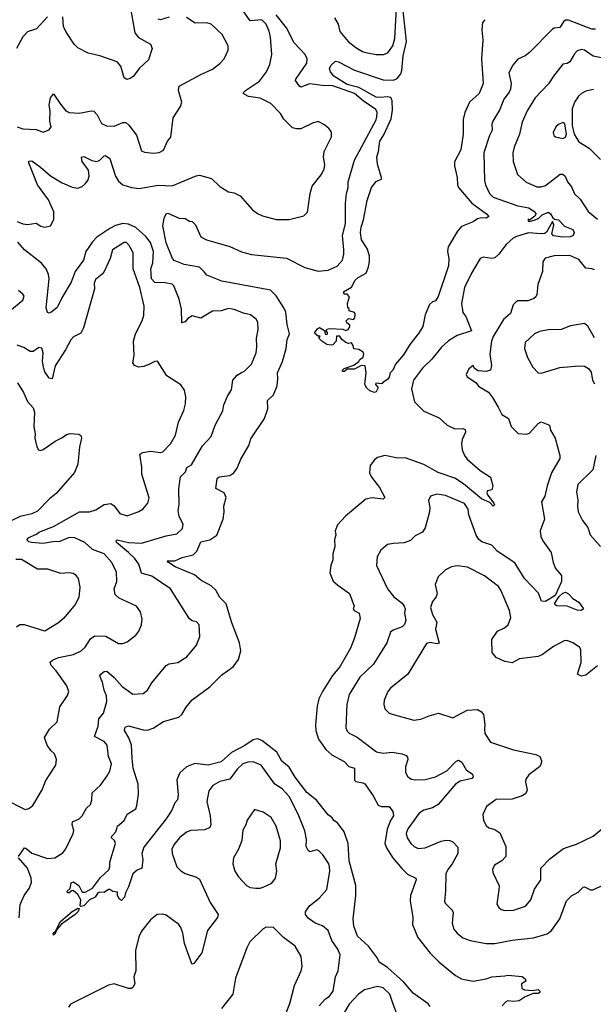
# Model space of a CAD drawing. Extents: x 1954678 to 2060275, y 904822 to 1016299.
# Tile 388 of 467: x 2029792 to 2033756, y 958954 to 965755. Entities that reach past the tile are written whole.
import ezdxf

# ---------------------------------------------------------------- set-up
doc = ezdxf.new("R2010")
doc.units = 0

msp = doc.modelspace()

# ---------------------------------------------------------------- linework, layer by layer
at = {"layer": '0CON20XD'}
for points in [[(2030544.1, 965914.1), (2030587.5, 965665), (2030612.1, 965632.1), (2030695, 965586.2), (2030708, 965555), (2030681.7, 965478.3), (2030620.5, 965419.5), (2030577, 965363), (2030555, 965348), (2030531.7, 965341.7), (2030514.3, 965354.3), (2030491.2, 965435), (2030466.7, 965465), (2030345, 965505.8), (2030265, 965523.3), (2030195, 965561.2), (2030168.8, 965585), (2030115.9, 965665.9), (2030094, 965705), (2030091.2, 965775)], [(2031175, 964603.3), (2031235, 964566.2), (2031275, 964558.8), (2031315, 964538.8), (2031401.7, 964441.7), (2031435, 964416.2), (2031469.5, 964399.5), (2031565, 964376), (2031655, 964376), (2031755, 964400), (2031780, 964425), (2031799.4, 964555), (2031813.1, 964605), (2031876.1, 964683.9), (2031897.2, 964722.8), (2031901.9, 964755), (2031891.9, 964805), (2031895.6, 964845), (2031945.8, 964945), (2031947.3, 964977.3), (2031931.2, 965001.2), (2031898.6, 965028.6), (2031855, 965052.9), (2031815, 965040.8), (2031735, 965001.9), (2031705, 965001.1), (2031678.3, 965008.3), (2031616.8, 965066.8), (2031595, 965107.5), (2031527.5, 965175), (2031455, 965212), (2031373.3, 965225), (2031337.5, 965245), (2031340, 965255), (2031352.9, 965265), (2031450, 965330), (2031496.9, 965395), (2031520.6, 965445), (2031534.4, 965515.6), (2031526.2, 965635), (2031516.4, 965676.4), (2031495, 965724.2), (2031465, 965754.4), (2031385, 965746.9), (2031332.1, 965822.1)], [(2032073, 963633), (2032073.8, 963645), (2032051.8, 963661.8), (2032047.1, 963675), (2032065, 963690), (2032100, 963685), (2032108.6, 963695), (2032111.2, 963721.2), (2032105, 963732.5), (2032070, 963745), (2032068.3, 963758.3), (2032060, 963765), (2032057.5, 963795), (2032071.7, 963841.7), (2032055, 963860), (2032035, 963860), (2032030, 963875), (2032085, 963907.5), (2032111.4, 963955), (2032131.4, 963975), (2032185.8, 964005), (2032202.1, 964047.9), (2032209.6, 964085), (2032208.5, 964125), (2032193.3, 964175), (2032153.8, 964235), (2032147.8, 964285), (2032151.8, 964321.8), (2032167.5, 964372.5), (2032192.7, 964505), (2032222.5, 964595), (2032255, 964637.1), (2032294.2, 964655.8), (2032265, 964758), (2032260.7, 964805), (2032272.5, 964845), (2032281.5, 964915), (2032305.9, 964954.1), (2032359.3, 965070.7), (2032369.3, 965129.3), (2032366.4, 965195), (2032356.4, 965216.4), (2032335, 965222.7), (2032285, 965216.8), (2032255, 965220.9), (2032136.7, 965286.7), (2032055, 965306.2), (2031963.1, 965365), (2031940.4, 965395), (2031933.1, 965416.9), (2031941.7, 965438.3), (2031975, 965468), (2031995, 965464), (2032106.2, 965406.2), (2032305, 965340), (2032375, 965338.2), (2032400.6, 965349.4), (2032425, 965381.8), (2032434, 965405), (2032443.2, 965505), (2032465.1, 965604.9), (2032442.7, 965815)], [(2031968.6, 965768.6), (2031992.2, 965725), (2032005, 965672.9), (2032061.4, 965605), (2032115, 965562.2), (2032160, 965535), (2032185, 965527.8), (2032255, 965514.4), (2032305.5, 965514.5), (2032336, 965525), (2032371.1, 965575), (2032383.8, 965625), (2032397.3, 965875)], [(2029984, 965775), (2029907.2, 965692.8), (2029845, 965670), (2029815, 965637.5), (2029770, 965555)], [(2029773.8, 965015), (2029815, 965000), (2029906.1, 964996.1), (2029955, 964977.5), (2029996.1, 964993.9), (2030008.8, 965015), (2030000.6, 965055), (2030003.6, 965125), (2029996.5, 965165), (2030005.7, 965215), (2030025, 965243.3), (2030075, 965171.9), (2030111.4, 965125), (2030135, 965114.3), (2030205, 965109.2), (2030285, 965125.7), (2030305, 965122.5), (2030328.6, 965098.6), (2030358.2, 965038.2), (2030392.2, 965022.2), (2030445, 965019.4), (2030505, 965044.4), (2030525, 965044.3), (2030547.4, 965027.4), (2030598.3, 964958.3), (2030635, 964850), (2030655, 964840), (2030716.1, 964833.9), (2030755, 964838.8), (2030785, 964854), (2030814.2, 964915), (2030835.5, 964944.5), (2030852.7, 965077.3), (2030903.3, 965155), (2030913.3, 965185), (2030890.6, 965265), (2030894.2, 965295), (2031045, 965377.5), (2031125, 965414), (2031175, 965453.3), (2031204.3, 965485.7), (2031232, 965545), (2031232, 965575), (2031191.7, 965651.7), (2031115, 965724.2), (2031085, 965734.3), (2031005, 965731.9), (2030945, 965771.1)], [(2030570.4, 960655), (2030564.1, 960745), (2030547.3, 960795), (2030516.8, 960845), (2030520.5, 960869.5), (2030545, 960876.8), (2030645, 960849.6), (2030675, 960847.1), (2030715, 960862.3), (2030785, 960907.3), (2030892, 960938), (2030912.5, 960955), (2030942.4, 961007.6), (2030985, 961058), (2031105, 961148), (2031188.9, 961231.1), (2031267.5, 961285), (2031303.3, 961335), (2031320.9, 961395), (2031311.9, 961451.9), (2031255.4, 961595.4), (2031219.3, 961719.3), (2031175, 961764), (2031148.6, 961815), (2031115.8, 961845.8), (2031044.2, 961885), (2030999.7, 961919.7), (2030866.2, 961975), (2030820, 962005), (2030811.7, 962018.3), (2030865, 962016.7), (2030915, 962041.2), (2030991.2, 962058.8), (2031016.1, 962083.9), (2031045, 962149.2), (2031105, 962161.8), (2031154.7, 962195.3), (2031198.5, 962305), (2031205.4, 962355), (2031202.7, 962395), (2031217.9, 962455), (2031205, 962486.5), (2031147.8, 962517.8), (2031157.3, 962585), (2031171.5, 962598.5), (2031245, 962607.3), (2031272.1, 962625), (2031295, 962658.5), (2031321.1, 962718.9), (2031376.2, 962815), (2031390.4, 962859.6), (2031485, 963001.4), (2031506.3, 963066.3), (2031505.5, 963124.5), (2031545.6, 963165), (2031572.3, 963225), (2031577.1, 963275), (2031573.5, 963315), (2031609.1, 963395), (2031633.1, 963485), (2031640.6, 963545), (2031656.5, 963585), (2031640, 963650), (2031630.2, 963735), (2031618.6, 963765), (2031565, 963848.7), (2031525.8, 963885.8), (2031188.6, 963948.6), (2031085, 963991.5), (2031066.1, 964013.9), (2031035.8, 964045), (2030928, 964065), (2030860.8, 964090.8), (2030847.1, 964105), (2030805, 964213.3), (2030781.1, 964331.1), (2030790.2, 964385), (2030805, 964412.9), (2030815, 964418.6), (2030895, 964383.1), (2030935, 964380.7), (2030965, 964363.1), (2030985, 964361.1), (2031007.3, 964337.3), (2031045, 964254.2), (2031083.3, 964235), (2031245, 964189.2), (2031325, 964152.7), (2031395, 964132.5), (2031635, 964107.3), (2031763.2, 964043.2), (2031855, 964018.6), (2031925, 964025.8), (2031985, 964052), (2032022, 964095), (2032032.5, 964135), (2032033.1, 964165), (2032021.8, 964265), (2032042.9, 964345), (2032043.1, 964485), (2032050, 964555), (2032061.8, 964595), (2032062.5, 964635), (2032106.1, 964783.9), (2032255, 965064.2), (2032260.9, 965085), (2032261.5, 965115), (2032252.2, 965135), (2032165, 965195.2), (2032105.9, 965245), (2031955, 965298.1), (2031885, 965299.3), (2031795, 965312.5), (2031735, 965290), (2031725, 965296.7), (2031699.2, 965335), (2031700, 965345), (2031776.7, 965455), (2031779.1, 965485), (2031764.6, 965515), (2031688.9, 965595), (2031635, 965698.2), (2031565, 965787.7)], [(2030825, 965772), (2030765, 965753.5), (2030749.5, 965759.5)], [(2033006, 965755), (2032990.6, 965735), (2032986.7, 965685), (2032991.9, 965615), (2032983.5, 965485), (2032995.6, 965315), (2032966.9, 965245), (2032900.6, 965185), (2032867.5, 965115), (2032857.5, 965065), (2032856.2, 964965), (2032840.5, 964855), (2032796, 964774), (2032796.1, 964745), (2032814.6, 964665), (2032816.7, 964615), (2032825.5, 964595), (2032916.8, 964486.8), (2033018.9, 964415), (2033033.1, 964395), (2033016.2, 964383.8), (2032984, 964386), (2032955, 964380), (2032925, 964358.6), (2032845, 964327.5), (2032817.1, 964295), (2032752.3, 964185), (2032748.2, 964155), (2032758.5, 964105), (2032754.4, 964055), (2032685, 963843.3), (2032665, 963813.3), (2032643.9, 963806.1), (2032625, 963787.5), (2032594.3, 963715.7), (2032577.5, 963635), (2032547.5, 963587.5), (2032487.9, 963512.1), (2032445, 963441.2), (2032388.8, 963375), (2032370, 963335), (2032351.2, 963315), (2032345.7, 963285), (2032335, 963270), (2032300.7, 963249.3), (2032295, 963240), (2032252.5, 963245), (2032250, 963235), (2032267.5, 963217.5), (2032267, 963207), (2032256.4, 963183.6), (2032245, 963180), (2032211.7, 963191.7), (2032190.7, 963210.7), (2032177.5, 963235), (2032186.7, 963315), (2032180, 963365), (2032152.5, 963367.5), (2032105, 963342), (2032055, 963341.2), (2032035.7, 963324.3), (2032022.5, 963325), (2032022, 963335), (2032034.3, 963345.7), (2032101.2, 963368.8), (2032135, 963393.3), (2032142.9, 963407.1), (2032165.6, 963424.4), (2032170, 963445), (2032165, 963457.5), (2032135, 963477.5), (2032101.7, 963481.7), (2032097.5, 963505), (2032085, 963522.5), (2032065, 963517.5), (2032045, 963526.2), (2032017.5, 963545), (2032005, 963570), (2031981.7, 963568.3), (2031980, 963535), (2031955, 963510), (2031945, 963507.5), (2031915, 963512.5), (2031880, 963535), (2031860, 963555), (2031868.3, 963568.3), (2031855, 963570), (2031833.3, 963585), (2031832.5, 963595), (2031849.3, 963620.7), (2031865, 963630), (2031898.3, 963608.3), (2031903, 963583), (2031915, 963580), (2031920, 963585), (2031920, 963595), (2031910, 963605), (2031915, 963617.5), (2031935, 963622.5), (2032025, 963617.5), (2032045, 963607.5), (2032062.5, 963615), (2032073, 963633)], [(2033770.8, 965689.2), (2033745, 965690), (2033585, 965751.4), (2033565, 965751.9), (2033549.5, 965740.5), (2033525, 965700.8), (2033485, 965697.1), (2033475, 965690), (2033315, 965528), (2033285, 965506), (2033235, 965482), (2033199.1, 965440.9), (2033171.7, 965388.3), (2033188.8, 965315), (2033183.8, 965275), (2033175, 965254.2), (2033136.9, 965205), (2033110, 965135), (2033061.4, 965055), (2033055.6, 965034.4), (2033058, 964992), (2033037.8, 964955), (2033000, 964835), (2033004.5, 964645), (2033012.2, 964615), (2033038.9, 964555), (2033065, 964528.5), (2033235, 964469.4), (2033311.2, 964455), (2033353.3, 964425), (2033360, 964415), (2033353, 964397), (2033315, 964370), (2033305, 964377.5), (2033305, 964362.5), (2033315, 964360), (2033355, 964372.5), (2033380, 964385), (2033402.5, 964407.5), (2033445.6, 964425.6), (2033461.2, 964415), (2033476.2, 964386.2), (2033487.5, 964377.5), (2033515, 964373.3), (2033558, 964328), (2033614, 964305), (2033623.5, 964285), (2033615.9, 964264.1), (2033595.3, 964254.7), (2033545, 964251.8), (2033481.9, 964261.9), (2033469.2, 964275), (2033482.5, 964335), (2033475, 964360), (2033432.9, 964287.1), (2033421.3, 964278.7), (2033395, 964275.6), (2033307.5, 964282.5), (2033225, 964257.3), (2033202.5, 964245), (2033155, 964202), (2033103.3, 964135), (2033075, 964111.2), (2033055, 964106.2), (2032995, 964114.2), (2032975, 964106.2), (2032914.4, 964005), (2032865.6, 963905), (2032845.5, 963795), (2032853.3, 963733.3), (2032875.6, 963705), (2032914.5, 963605), (2032816, 963574), (2032755, 963536.4), (2032707.9, 963492.1), (2032639.8, 963410.2), (2032575, 963348.6), (2032514.5, 963265), (2032499.5, 963205), (2032520, 963115), (2032585, 963050), (2032692, 963005), (2032746.2, 962955), (2032799.7, 962929.7), (2032855, 962932.5), (2032870, 962925), (2032874, 962905), (2032849.2, 962855), (2032845.8, 962825), (2032850.8, 962785), (2032867.1, 962745), (2032885, 962719.2), (2032975, 962640.6), (2033046.7, 962595), (2033062.5, 962535), (2033055, 962507.5), (2033025, 962501.2), (2033020.9, 962489.1), (2033025, 962472.5), (2033069.2, 962415), (2033072.5, 962405), (2033065, 962394.4), (2033040, 962420), (2032983.1, 962445), (2032860.1, 962550.1), (2032799, 962589), (2032685, 962626.5), (2032585, 962683.2), (2032455, 962727.7), (2032405, 962725.5), (2032315, 962744.3), (2032265, 962730), (2032245, 962714.2), (2032214.3, 962675), (2032209.2, 962625), (2032224.4, 962595), (2032279.5, 962525), (2032316.2, 962453.8), (2032305, 962443.8), (2032228.6, 962451.4), (2032185, 962444.2), (2032042.5, 962325), (2031988, 962265), (2031972.9, 962225), (2031976.9, 962195), (2031967.1, 962165), (2031970.5, 962115), (2031955.5, 962065), (2031956.1, 962023.9), (2031941.8, 961985), (2031936.5, 961935), (2031957.3, 961877.3), (2031989.6, 961849.6), (2032070.7, 961790.7), (2032103.8, 961705), (2032096.7, 961685), (2032103.3, 961675), (2032138.6, 961655), (2032145, 961620), (2032105.6, 961485), (2032077.3, 961415), (2032005, 961285.7), (2031954.1, 961225.9), (2031884.5, 961115), (2031860.5, 961065), (2031847.3, 961012.7), (2031835.5, 960884.5), (2031838.5, 960845), (2031858.2, 960785), (2031906.7, 960715), (2031948.5, 960678.5), (2032035, 960631.1), (2032066.2, 960596.2), (2032105.3, 960585.3), (2032105, 960502.5), (2032114.3, 960494.3), (2032164.2, 960484.2), (2032177.9, 960477.9), (2032235.3, 960395.3), (2032270.2, 960330.2), (2032290.9, 960320.9), (2032345, 960319.6), (2032370, 960285), (2032376.2, 960255), (2032355.3, 960224.7), (2032332, 960165), (2032316, 960065), (2032326.1, 960035), (2032368.4, 959968.4), (2032432.3, 959892.3), (2032472.5, 959852.5), (2032530.8, 959825), (2032532.9, 959815), (2032493.8, 959706.2), (2032491.4, 959668.6), (2032510, 959555), (2032505.7, 959505), (2032542.9, 959415), (2032627.6, 959307.6), (2032687.9, 959247.9), (2032804.2, 959154.2), (2032845, 959130), (2032865.8, 959125.8), (2032925, 959113.8), (2033015, 959130), (2033055, 959143.3), (2033145, 959150), (2033165, 959156.7), (2033265, 959147.5), (2033285, 959130), (2033290, 959115), (2033260, 959095), (2033263.3, 959063.3), (2033280, 959055), (2033335, 959050), (2033375, 959056), (2033385.7, 959045.7), (2033386.2, 959035), (2033375, 959028.6), (2033341.2, 959028.8), (2033286.2, 959005), (2033242.7, 958977.3), (2033205, 958973.2), (2033165, 958978.2), (2033149.8, 958970.2), (2033126.5, 958945)], [(2033835, 965487.9), (2033755, 965503.5), (2033695, 965545.5), (2033675, 965549.5), (2033645, 965539.4), (2033625, 965518), (2033595, 965464.3), (2033575, 965451.4), (2033545, 965447.1), (2033480, 965365), (2033447.4, 965312.6), (2033353.9, 965216.1), (2033300, 965125), (2033265, 965048), (2033246.6, 964963.4), (2033208.9, 964875), (2033199.5, 964835), (2033201.9, 964775), (2033231.4, 964685), (2033291.9, 964631.9), (2033365, 964599.5), (2033395, 964599.5), (2033425, 964609.5), (2033527.3, 964687.3), (2033545, 964687.5), (2033562, 964675), (2033578.6, 964635), (2033605, 964600.8), (2033625, 964552.9), (2033665, 964516.2), (2033719.7, 964429.7), (2033785, 964376.7)], [(2033756.8, 965273.2), (2033705, 965261.1), (2033673.8, 965246.2), (2033653.1, 965226.9), (2033625.6, 965185), (2033611.1, 965138.9), (2033609.5, 965025), (2033623.2, 964965), (2033655, 964911.1), (2033728.1, 964868.1), (2033805, 964788.6)], [(2033545, 964934), (2033565, 964943.8), (2033570, 964965), (2033560, 965035), (2033545.7, 965045.7), (2033515, 965032), (2033496.2, 965015), (2033478.8, 964975), (2033483.8, 964955), (2033495, 964946.7), (2033545, 964934)], [(2029775, 964360.9), (2029815, 964346.1), (2029845, 964341.5), (2029905, 964348.8), (2029938.3, 964328.3), (2029965, 964321.5), (2030005, 964332.2), (2030028.8, 964375), (2030027.6, 964427.6), (2029990.4, 964510.4), (2029914.8, 964614.8), (2029854.3, 964765.7), (2029855, 964776.7), (2029875, 964779.6), (2029935, 964736.5), (2030005, 964676.4), (2030085, 964627.3), (2030155, 964597.5), (2030195, 964591.9), (2030225, 964603.5), (2030245, 964620.5), (2030263.1, 964645), (2030271.8, 964675), (2030266.6, 964715), (2030224.6, 964775), (2030218.8, 964805), (2030235, 964810), (2030291.6, 964781.6), (2030325, 964775.9), (2030346.1, 964783.9), (2030375, 964814.2), (2030385, 964815.8), (2030415.4, 964795.4), (2030455, 964674), (2030475, 964638.9), (2030505, 964615.4), (2030565, 964596.4), (2030618.9, 964588.9), (2030748, 964612), (2030845, 964608.1), (2031012.7, 964677.3), (2031035, 964681.2), (2031117.7, 964657.7), (2031175, 964603.3)], [(2029783.6, 959976.4), (2029825, 960035.5), (2029835, 960033.6), (2029875, 959997.5), (2029985, 959960.4), (2030034.6, 959965.4), (2030090.2, 959999.8), (2030112.1, 960027.9), (2030161.8, 960135), (2030165.5, 960155), (2030154.3, 960195.7), (2030156, 960215), (2030204, 960235), (2030225, 960257.1), (2030255, 960309.2), (2030281.9, 960335), (2030290.6, 960365), (2030292, 960415), (2030351.3, 960468.7), (2030397.6, 960532.4), (2030414.3, 960565.7), (2030427.5, 960615), (2030406.2, 960665), (2030397.5, 960745), (2030375, 960769.4), (2030309.2, 960805), (2030334.5, 960875), (2030340, 960925), (2030371.1, 960965), (2030393.9, 961045), (2030391.4, 961085), (2030376.1, 961125), (2030365, 961180), (2030352.5, 961205), (2030347.1, 961225), (2030352.5, 961235), (2030375, 961252.9), (2030395, 961254.3), (2030445, 961211.9), (2030500.5, 961150.5), (2030575, 961096.2), (2030645, 961100), (2030675.6, 961124.4), (2030706.2, 961175), (2030804.4, 961295.6), (2030824.3, 961305.7), (2030885, 961315.8), (2030947.5, 961355), (2031014.2, 961435), (2031037.1, 961495), (2031033.3, 961575), (2031015, 961596.7), (2030985, 961603.3), (2030965, 961616.7), (2030834.2, 961825), (2030705, 961910.8), (2030635, 961932.9), (2030615.8, 961995), (2030586, 962035), (2030544.6, 962075), (2030461.8, 962145), (2030457.8, 962155), (2030465, 962161.5), (2030545, 962144.7), (2030635, 962138.4), (2030805, 962189.4), (2030877.5, 962205), (2030918.3, 962241.7), (2030921.2, 962271.2), (2030895, 962322.5), (2030888, 962365), (2030894.1, 962405.9), (2030891.9, 962515), (2030902.9, 962597.1), (2030936.9, 962633.1), (2030947.6, 962662.4), (2030980.3, 962679.7), (2031055, 962812), (2031115.8, 962875), (2031143.8, 962955), (2031195.9, 963054.1), (2031203.3, 963095), (2031227.5, 963155), (2031255, 963197.5), (2031265.6, 963264.4), (2031295, 963298.8), (2031325, 963317.5), (2031345, 963327.5), (2031394.4, 963375), (2031425.4, 963454.6), (2031431.9, 963495), (2031429.1, 963555), (2031441.1, 963615), (2031438, 963665), (2031427.3, 963687.3), (2031387.6, 963717.6), (2031337.9, 963727.9), (2031275, 963753.8), (2031235, 963760), (2031185, 963744.3), (2031125, 963740.8), (2031045, 963693.8), (2030985, 963710), (2030955, 963691.4), (2030935, 963668.5), (2030912.3, 963662.3), (2030911.2, 963755), (2030893.1, 963825), (2030856.6, 963916.6), (2030845, 963928), (2030798.6, 963938.6), (2030725, 963938.9), (2030703.8, 963965), (2030699.5, 964035), (2030711.2, 964075), (2030717.2, 964155), (2030695, 964217.1), (2030665, 964257.5), (2030595, 964320.8), (2030545, 964343.1), (2030505, 964346.7), (2030455, 964333.5), (2030415, 964313.5), (2030325, 964252.5), (2030295, 964221.2), (2030249.2, 964155), (2030232.9, 964095), (2030175.9, 964015), (2030147, 963943), (2030082.5, 963835), (2030052.3, 963767.7), (2030015, 963736.7), (2029995, 963728.8), (2029985, 963732.5), (2029975.7, 963765.7), (2029995.4, 963965), (2029991.8, 963995), (2029975.3, 964035.3), (2029943.4, 964073.4), (2029825.6, 964165), (2029778.3, 964218.3)], [(2030318.8, 962368.8), (2030375, 962407.3), (2030423, 962413), (2030445, 962396.2), (2030483.5, 962343.5), (2030535, 962327.5), (2030615, 962357.5), (2030644, 962375), (2030677.5, 962415), (2030687, 962453), (2030635.8, 962615), (2030636.2, 962665), (2030622, 962755), (2030643.7, 962766.3), (2030695, 962775.8), (2030765, 962765.7), (2030780.3, 962769.7), (2030835, 962825.8), (2030869.1, 962885), (2030890, 962975), (2030925.5, 963055), (2030937.2, 963102.8), (2030940.9, 963150.9), (2030932, 963195), (2030905, 963233.8), (2030810, 963295), (2030745.6, 963395.6), (2030725, 963394.2), (2030688.8, 963375), (2030650.2, 963359.8), (2030615, 963355.6), (2030585.6, 963365.6), (2030574.4, 963384.4), (2030584.4, 963435), (2030579.2, 963535), (2030592.9, 963585), (2030638.1, 963675), (2030649.4, 963715), (2030653.4, 963776.6), (2030621.5, 963905), (2030576, 964035), (2030576.2, 964145), (2030549.6, 964195), (2030530, 964215), (2030514.4, 964215.6), (2030433.1, 964165), (2030418.1, 964105), (2030375, 964016), (2030362.2, 963997.8), (2030315, 963960), (2030306.7, 963935), (2030308.5, 963895), (2030233.5, 963626.5), (2030215, 963590), (2030165, 963564.4), (2030145, 963543.1), (2030109.4, 963475), (2030036.5, 963363.5), (2030016.2, 963275), (2029995, 963278), (2029965, 963322), (2029957.9, 963345), (2029950.4, 963395), (2029953.5, 963455), (2029945, 963486.2), (2029925, 963490.8), (2029886.3, 963463.7), (2029865, 963463.1), (2029820.7, 963490.7), (2029775, 963507.8)], [(2033765, 964027.1), (2033745, 964034.3), (2033705, 964038.6), (2033655, 964098.2), (2033595, 964126.1), (2033485.4, 964124.6), (2033422.7, 964107.3), (2033407.3, 964082.7), (2033405.7, 964015), (2033372.5, 963925), (2033365.8, 963855.8), (2033358.5, 963841.5), (2033345, 963829.4), (2033305, 963812.2), (2033235, 963812.5), (2033220, 963805), (2033202, 963785), (2033184, 963725), (2033135.5, 963684.5), (2033063.3, 963566.7), (2033053.4, 963535), (2033041.6, 963445), (2033053.1, 963366.9), (2033045.8, 963334.2), (2033015, 963324), (2032960.7, 963330.7), (2032936.2, 963346.2), (2032925, 963367.5), (2032897, 963343), (2032877.5, 963305), (2032885, 963287.5), (2032945, 963250), (2032963.2, 963223.2), (2033031.2, 963181.2), (2033060, 963145), (2033097.6, 963077.6), (2033125, 963028.8), (2033170.3, 963000.3), (2033188.8, 962945), (2033237.3, 962897.3), (2033295, 962892.9), (2033315, 962899.2), (2033375, 962965.7), (2033395, 962978.2), (2033453.8, 962953.8), (2033460.7, 962920.7), (2033491.5, 962865), (2033524.4, 962745), (2033524.4, 962725), (2033467.5, 962625), (2033436.7, 962535), (2033421.1, 962465), (2033398.6, 962425), (2033418.1, 962305), (2033389.2, 962225), (2033394.4, 962185), (2033408.1, 962155), (2033465.6, 962075), (2033479.4, 962005), (2033494.6, 961964.6), (2033535.7, 961915.7), (2033536.4, 961875), (2033517.2, 961832.8), (2033491.8, 961778.2), (2033425, 961735.7), (2033398.6, 961738.6), (2033378.1, 961795), (2033280.9, 961895), (2033213.3, 962003.3), (2033090.8, 962085), (2033055, 962125.7), (2032985, 962149.4), (2032964.6, 962164.6), (2032945.5, 962195.5), (2032896.7, 962335), (2032890.4, 962375), (2032865, 962414.4), (2032735, 962468.9), (2032675, 962477.5), (2032631.2, 962465), (2032617.1, 962435), (2032626.6, 962386.6), (2032624.5, 962355.5), (2032594.4, 962245), (2032575, 962215.8), (2032525, 962190), (2032492.3, 962157.7), (2032449.3, 962140.7), (2032375, 962138.1), (2032335, 962129.2), (2032288.3, 962091.7), (2032262.9, 962045), (2032258, 961985), (2032334.4, 961825), (2032377.7, 961767.7), (2032435.5, 961725.5), (2032450, 961705), (2032456, 961685), (2032451.4, 961655), (2032461.1, 961605), (2032452, 961578), (2032435, 961561.9), (2032372.2, 961537.8), (2032354.6, 961525.4), (2032329.1, 961450.9), (2032236, 961304), (2032141.9, 961215), (2032068.5, 961095), (2032052.5, 961025), (2032046.9, 960865), (2032055, 960841.2), (2032068, 960828), (2032125, 960800.6), (2032257.8, 960697.8), (2032305, 960688.3), (2032365, 960696.9), (2032434.5, 960684.5), (2032463, 960673), (2032472.5, 960662.5), (2032474.2, 960645), (2032458.6, 960595), (2032458, 960555), (2032474.6, 960524.6), (2032499.7, 960509.7), (2032525, 960504.5), (2032595, 960507.7), (2032665, 960524.6), (2032745, 960566.8), (2032805, 960631.4), (2032825, 960641.2), (2032847.7, 960627.7), (2032876.9, 960575), (2032922, 960545), (2032925.8, 960525), (2032916.6, 960513.4), (2032835, 960495.3), (2032804.5, 960475.5), (2032684.3, 960335), (2032645, 960312.3), (2032585, 960294.6), (2032553.1, 960275), (2032473.3, 960166.7), (2032462.2, 960135), (2032470, 960105), (2032495, 960065.8), (2032518, 960045), (2032545, 960031.5), (2032595, 960035.4), (2032705, 960081.5), (2032738, 960088), (2032765, 960086.2), (2032785, 960076.5), (2032819.2, 960039.2), (2032820.6, 959995), (2032780.8, 959925), (2032750, 959885), (2032737.8, 959855), (2032735.6, 959735), (2032727.7, 959667.7), (2032733.2, 959653.2), (2032780, 959605), (2032788.3, 959588.3), (2032780.6, 959515), (2032793.1, 959473.1), (2032814.2, 959445), (2032855, 959414.3), (2032905, 959394.4), (2033015.5, 959375.5), (2033075, 959374.5), (2033195, 959398.5), (2033343.8, 959413.8), (2033438.3, 959441.7), (2033466.7, 959465), (2033524.5, 959545), (2033571.1, 959668.9), (2033605, 959703.8), (2033650.5, 959729.5), (2033685, 959763.3), (2033695, 959766.7), (2033736.1, 959746.1), (2033753.9, 959743.9), (2033825, 959777.5)], [(2029723.8, 963745), (2029815, 963817.5), (2029822.5, 963845), (2029815, 963860), (2029784.1, 963884.1)], [(2033765, 963557.5), (2033717.1, 963637.1), (2033695, 963656.7), (2033599.5, 963640.5), (2033535, 963616.2), (2033445, 963614), (2033385, 963600.6), (2033348.8, 963585), (2033284.3, 963525), (2033280, 963485), (2033300.7, 963420.7), (2033338, 963355), (2033376.1, 963316.1), (2033396.1, 963313.9), (2033525, 963353.8), (2033655.9, 963364.1), (2033695, 963360.8), (2033723.3, 963345), (2033741.2, 963321.2), (2033751.1, 963265), (2033765, 963240)], [(2029776.5, 963246.5), (2029819.5, 963179.5), (2029845, 963118), (2029884.3, 963074.3), (2029893.9, 963043.9), (2029889.4, 962945), (2029898, 962895), (2029896, 962865), (2029911.2, 962805), (2029922.5, 962785), (2029935, 962780), (2029955, 962786.2), (2030036.2, 962845), (2030083.2, 962866.8), (2030115, 962890.8), (2030142, 962898), (2030201.7, 962891.7), (2030213.8, 962883.8), (2030218.8, 962865), (2030206.2, 962805), (2030192.9, 962685), (2030171.7, 962628.3), (2030045, 962482.5), (2029997.5, 962445), (2029915, 962361.1), (2029875, 962340.9), (2029795, 962323.6), (2029695, 962276.2)], [(2033772.5, 962745), (2033753.5, 962645), (2033650, 962545), (2033640, 962495), (2033649.7, 962439.7), (2033645.7, 962395), (2033651.9, 962355), (2033681.9, 962295), (2033717.9, 962247.9), (2033735, 962196.7), (2033805, 962117.5)], [(2029685, 960373.1), (2029830.7, 960300.7), (2029855, 960306.7), (2029882.3, 960327.7), (2029947.1, 960435), (2029970.8, 960495), (2029993.3, 960533.3), (2030041.4, 960605), (2030045.6, 960645), (2030032, 960685), (2030007.8, 960707.8), (2029982.5, 960745), (2029963.4, 960796.6), (2029998.8, 960855), (2030052, 960905), (2030070.3, 961009.7), (2030123.2, 961086.8), (2030132.5, 961115), (2030118.1, 961155), (2030045, 961256.7), (2030010, 961295), (2030003.5, 961316.5), (2030018.6, 961331.4), (2030061.2, 961348.8), (2030165, 961370.5), (2030216.2, 961395), (2030245, 961422), (2030280.5, 961479.5), (2030310.9, 961499.1), (2030386.7, 961496.7), (2030475, 961447.1), (2030505, 961445.8), (2030535, 961457.1), (2030595.4, 961504.6), (2030615, 961531.2), (2030634.3, 961575), (2030638.9, 961615), (2030627.1, 961665), (2030599.2, 961705), (2030478.9, 961758.9), (2030452.9, 961785), (2030444.5, 961825), (2030463.5, 961875), (2030460.2, 961940.2), (2030428.9, 962005), (2030375, 962066.2), (2030294.7, 962094.7), (2030242.7, 962145), (2030173.8, 962176.2), (2030135, 962179.2), (2030068.8, 962151.2), (2030020.3, 962149.7), (2029955, 962137.6), (2029872.9, 962142.9), (2029855, 962148.6), (2029841.4, 962161.4), (2029855, 962179.4), (2029908.3, 962201.7), (2029925, 962215.6), (2030026.5, 962253.5), (2030205, 962355.6), (2030275, 962355.4), (2030318.8, 962368.8)], [(2029765, 962029.6), (2029805, 962028.9), (2029915, 961962.5), (2029985, 961962.2), (2030075, 961931.1), (2030135, 961937.1), (2030162.1, 961932.1), (2030175, 961924), (2030195.4, 961895.4), (2030208.6, 961835), (2030200, 961765), (2030174.6, 961715.4), (2030097.7, 961622.3), (2030060.9, 961589.1), (2029965, 961530.8), (2029825, 961575.8), (2029794.2, 961575.8), (2029770.3, 961559.7)], [(2033785, 961292.5), (2033705, 961226.7), (2033675, 961220), (2033647.5, 961235), (2033671.1, 961315), (2033670.8, 961405), (2033661.2, 961421.2), (2033615, 961452), (2033575, 961466.2), (2033554.2, 961465.8), (2033481.2, 961425), (2033405, 961370), (2033375, 961356.7), (2033245, 961340), (2033195, 961312), (2033145, 961321.4), (2033085, 961350.8), (2033056, 961385), (2033055.9, 961474.1), (2033095, 961531.2), (2033143.3, 961555), (2033168, 961575), (2033185.8, 961625), (2033176, 961675), (2033117.8, 961815), (2033099.8, 961839.8), (2033003.7, 961913.7), (2032886.1, 961973.9), (2032815, 961983.8), (2032775, 961976), (2032735, 961956.2), (2032685, 961907.5), (2032662.5, 961855), (2032677.6, 961792.4), (2032670.5, 961769.5), (2032645, 961736.7), (2032631.4, 961695), (2032643.9, 961646.1), (2032674, 961594), (2032665.3, 961544.7), (2032690.3, 961449.7), (2032675, 961444.6), (2032625.6, 961454.4), (2032604.5, 961445.5), (2032475.4, 961234.6), (2032355, 961137.5), (2032335.8, 961115), (2032310.6, 961055), (2032308.6, 961025), (2032315.8, 960995.8), (2032345, 960966.2), (2032365, 960958), (2032515, 960917.5), (2032565, 960922.9), (2032622.4, 960947.6), (2032685.6, 960965.6), (2032785, 960933.8), (2032884.5, 960985.5), (2032955, 960990.4), (2032983.6, 960973.6), (2032996.4, 960955), (2033006.6, 960886.6), (2033003.6, 960856.4), (2033005.7, 960825), (2033045, 960766), (2033205, 960711.5), (2033359.7, 960679.7), (2033385.7, 960665.7), (2033398.8, 960635), (2033396, 960615), (2033384.3, 960595.7), (2033311.3, 960538.7), (2033290.5, 960509.5), (2033288.3, 960488.3), (2033298, 960435), (2033288.7, 960411.3), (2033265, 960394.4), (2033195, 960372.2), (2033085, 960369.2), (2033018.7, 960321.3), (2032993.8, 960265), (2032996.2, 960225), (2033015, 960190), (2033033, 960173), (2033075, 960162), (2033109.5, 960139.5), (2033152.2, 960045), (2033152.5, 959975), (2033124.5, 959945.5), (2033073.3, 959915), (2033058.8, 959885), (2033061.2, 959865), (2033105, 959772.5), (2033104.2, 959744.2), (2033090, 959645), (2033102.3, 959622.3), (2033119.5, 959609.5), (2033145, 959602.9), (2033205, 959604.3), (2033287, 959633), (2033323.8, 959675), (2033349.7, 959750.3), (2033393.3, 959815), (2033394.6, 959895.4), (2033455, 959960), (2033549.7, 960030.3), (2033639.7, 960060.3), (2033755, 960115.7), (2033835, 960182.5)], [(2033675, 961674.3), (2033645, 961677.1), (2033575, 961704.4), (2033505, 961707.5), (2033492.9, 961712.9), (2033490.8, 961725), (2033519.3, 961770.7), (2033545, 961794.4), (2033565, 961800), (2033585, 961790), (2033615, 961757.5), (2033655, 961731.2), (2033687.5, 961685), (2033675, 961674.3)], [(2032629.7, 958939.7), (2032615, 958957.8), (2032512.3, 959032.3), (2032446.8, 959106.8), (2032335, 959209.2), (2032276.7, 959245), (2032264.1, 959274.1), (2032203.5, 959355), (2032126.7, 959425), (2032101.1, 959495), (2032095.6, 959545), (2032114.6, 959705), (2032115.4, 959774.6), (2032068.9, 959945), (2032061.9, 960065), (2032034.6, 960145), (2031988, 960208), (2031963.6, 960223.6), (2031952.1, 960242.1), (2031925, 960262.5), (2031843.1, 960365), (2031777.1, 960417.1), (2031695, 960522.2), (2031655, 960591.8), (2031604.8, 960634.8), (2031568.2, 960695), (2031466.2, 960776.2), (2031435, 960787.8), (2031405, 960780), (2031348.4, 960741.6), (2031255, 960693.6), (2031185, 960628.9), (2031095, 960606.6), (2031002.9, 960617.1), (2030944, 960595), (2030897.8, 960552.2), (2030877.5, 960505), (2030887.9, 960402.1), (2030882.7, 960367.3), (2030864.5, 960345.5), (2030844.2, 960295), (2030804, 960236), (2030649.5, 960040.5), (2030636.9, 959995), (2030642, 959955), (2030635.8, 959895), (2030605, 959881.2), (2030573.8, 959855), (2030543.3, 959765), (2030522.5, 959725), (2030516.7, 959695), (2030495, 959672.5), (2030481.7, 959681.7), (2030467.5, 959705), (2030468.3, 959728.3), (2030435, 959732.5), (2030415, 959747.5), (2030405, 959747.5), (2030375, 959726.7), (2030345, 959730), (2030332.5, 959725), (2030314.5, 959695.5), (2030274.7, 959675.3), (2030235, 959635.6), (2030215, 959628.8), (2030210, 959635), (2030215.8, 959675.8), (2030192.9, 959712.9), (2030165, 959738), (2030155, 959740), (2030135, 959724.4), (2030123.3, 959725), (2030120, 959735), (2030140, 959755), (2030146.9, 959793.1), (2030165, 959799.2), (2030201.2, 959775), (2030225, 959730), (2030245, 959728.8), (2030295, 959756), (2030350.5, 959829.5), (2030407.1, 959882.9), (2030416, 959905), (2030416.2, 959935), (2030453.8, 960065), (2030446.7, 960085), (2030426.7, 960105), (2030430, 960115), (2030456.7, 960145), (2030467.5, 960185), (2030513.3, 960225), (2030535, 960267.5), (2030593.8, 960305), (2030602.1, 960327.9), (2030612.3, 960405), (2030611.8, 960475), (2030575.3, 960585), (2030570.4, 960655)], [(2031861.2, 958945), (2031905, 958991.2), (2031931.4, 959008.6), (2031958, 959045), (2031974.4, 959145), (2031993.1, 959185), (2032006.9, 959295), (2031991.1, 959335), (2031949.1, 959395), (2031924.4, 959465), (2031885, 959497.1), (2031835, 959514.4), (2031785, 959548.9), (2031767.8, 959575), (2031766.8, 959593.2), (2031794.3, 959635), (2031862.4, 959687.6), (2031915, 959746.2), (2031934.4, 959875), (2031932.9, 959905), (2031927.5, 959925), (2031886.4, 959986.4), (2031860, 960015), (2031845, 960020.9), (2031797.8, 960007.8), (2031786.3, 960016.3), (2031772.1, 960045), (2031773.3, 960093.3), (2031763.4, 960153.4), (2031722.1, 960255), (2031657.1, 960387.1), (2031605, 960442.2), (2031554.2, 960474.2), (2031460, 960605), (2031405, 960629.6), (2031367.6, 960627.6), (2031334.7, 960615.3), (2031295, 960578.1), (2031245, 960510.5), (2031175, 960493.5), (2031127.1, 960465), (2031100.3, 960429.7), (2031084.5, 960355.5), (2031107.3, 960255), (2031112.2, 960195), (2031105.7, 960175), (2031071.2, 960158.8), (2030975.4, 960154.6), (2030945, 960143.3), (2030897.5, 960105), (2030857.1, 960055), (2030844.4, 960025), (2030845.6, 959995), (2030878.9, 959905), (2030905, 959876.9), (2030935, 959857.1), (2031015, 959832.5), (2031035, 959818.6), (2031108.6, 959658.6), (2031164.2, 959575), (2031159.2, 959555), (2031090, 959465), (2031050.2, 959309.8), (2030995, 959236.2), (2030985, 959231.2), (2030981.2, 959235), (2030930.5, 959375), (2030918.9, 959445), (2030905.4, 959485.4), (2030892, 959505), (2030805, 959570), (2030782.3, 959577.7), (2030742.5, 959575), (2030695, 959538.8), (2030635, 959460), (2030615, 959420), (2030591.5, 959325), (2030594.3, 959185.7), (2030581.5, 959145), (2030587.1, 959095), (2030575, 959071.2), (2030565, 959064), (2030545, 959062.9), (2030445, 959095.5), (2030405, 959087.5), (2030144.2, 958955), (2030128.6, 958935)], [(2031424.1, 959755.9), (2031455, 959756), (2031475, 959763.3), (2031535, 959792), (2031560, 959825), (2031568.6, 959875), (2031562.2, 959925), (2031594.4, 960035), (2031593.6, 960083.6), (2031565.6, 960185), (2031530.8, 960245), (2031475, 960282.5), (2031415, 960298.8), (2031363.1, 960226.9), (2031354.2, 960195), (2031333.4, 960156.6), (2031327.1, 960085), (2031304.5, 960025.5), (2031270.8, 959965), (2031264.2, 959925), (2031280, 959875), (2031304.5, 959834.5), (2031358.8, 959775), (2031385, 959761.4), (2031424.1, 959755.9)], [(2029787.7, 959552.3), (2029796.2, 959643.8), (2029822, 959705), (2029857.8, 959755), (2029874.1, 959795), (2029872.4, 959825), (2029845.5, 959895.5), (2029783.3, 959965)], [(2030025, 959431.2), (2030024.5, 959445), (2030040, 959460), (2030073.8, 959526.2), (2030153.7, 959596.3), (2030195, 959618.6), (2030203.3, 959615), (2030195.6, 959595), (2030176.3, 959573.7), (2030081.5, 959508.5), (2030050, 959470), (2030035, 959438), (2030025, 959431.2)], [(2031632.9, 958895), (2031658.9, 958961.1), (2031690.5, 959085), (2031737.8, 959185), (2031744.4, 959215), (2031738.1, 959285), (2031696.9, 959355), (2031615.4, 959415.4), (2031545, 959484), (2031495, 959486.7), (2031475, 959476.7), (2031383.3, 959385), (2031361.2, 959345), (2031282.5, 959135), (2031264.2, 959025), (2031187.1, 958925)], [(2032434.4, 958795), (2032372.9, 958955), (2032349.4, 959025), (2032305, 959067.5), (2032265, 959077.9), (2032175, 959055.3), (2032134.5, 959025), (2032069.3, 958955), (2032003.6, 958845)]]:
    msp.add_lwpolyline(points, dxfattribs=at)

doc.saveas('drawing.dxf')
